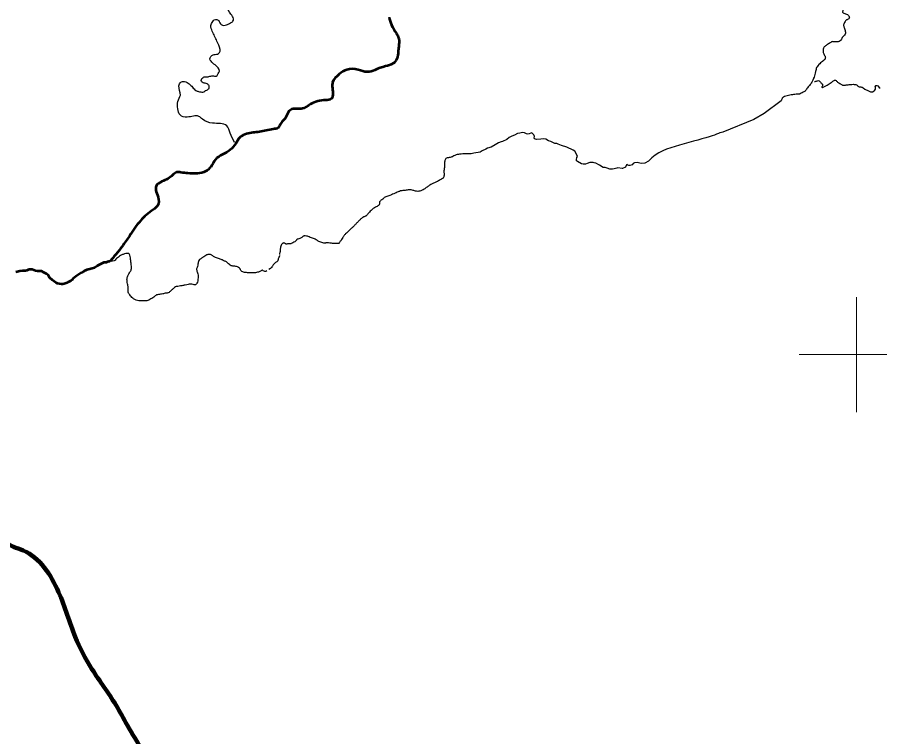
# Model space of a CAD drawing. Extents: x -1643653 to 4543381, y 1624270 to 13878484.
# Drawn here: x 660395 to 675404, y 8968347 to 8980875 of the extents above; entities that cross this region are included whole.
import ezdxf

# ---------------------------------------------------------------- set-up
doc = ezdxf.new("R2010")
doc.units = 0
doc.header["$LTSCALE"] = 200
for name, color, linetype, lineweight in [('1', 7, 'Continuous', 13), ('2', 7, 'Continuous', 13), ('24', 7, 'Continuous', 25), ('26', 7, 'Continuous', 106), ('27', 7, 'Continuous', 53), ('28', 7, 'Continuous', 53)]:
    doc.layers.add(name, color=color, linetype=linetype, lineweight=lineweight)

msp = doc.modelspace()

# ---------------------------------------------------------------- linework, layer by layer
at = {"layer": '1', "lineweight": 25}
msp.add_spline([(814781, 9009175.5), (814787.2, 9009173.4), (814796.9, 9009173.4), (814799.4, 9009172.4), (814805.1, 9009174.5), (814805.6, 9009176.5), (814811.7, 9009179.5), (814811.7, 9009179.5), (814801.5, 9009181), (814790.7, 9009181.5), (814784.1, 9009183.1), (814777.4, 9009185.1), (814778.4, 9009175.5)], degree=3, dxfattribs=at)
at = {"layer": '2'}
for p, q in [((675000, 8974000), (675000, 8976000)), ((674000, 8975000), (676000, 8975000))]:
    msp.add_line(p, q, dxfattribs=at)
at = {"layer": '24'}
msp.add_line((672671.2, 8978874.3), (672647.4, 8978867.9), dxfattribs=at)
for points in [[(675087.2, 8979659.3), (675095, 8979655.6), (675114.1, 8979645.4), (675146.7, 8979624.2), (675208.2, 8979591.3), (675240.7, 8979575.2), (675257.5, 8979573.3), (675274.6, 8979579), (675305.8, 8979595.8), (675319.4, 8979607.2), (675327.3, 8979622.7), (675327.6, 8979658.2), (675323.6, 8979674.8), (675328.6, 8979681.6), (675337.3, 8979685.4), (675354.3, 8979685.1), (675371.1, 8979678.1), (675396.3, 8979653.2), (675408.5, 8979640.4)], [(673685.8, 8979419.8), (673393.2, 8979201.1), (673214.8, 8979097.3), (672672.1, 8978875.5)], [(669373.8, 8978840), (669373.8, 8978840), (669353.6, 8978858.4), (669345.5, 8978862), (669334.7, 8978859.3), (669303.1, 8978844.9), (669277, 8978838.6), (669255.3, 8978845.8), (669219.2, 8978864.7), (669188.6, 8978866.5), (669139.9, 8978858.4), (669102, 8978849.4), (669050.6, 8978819.7), (669003.7, 8978802.6), (668952.3, 8978779.1), (668911.8, 8978746.7), (668837.1, 8978709.5), (668815.5, 8978704.1), (668767.7, 8978686.1), (668710, 8978655.5), (668639.6, 8978613.2), (668577.4, 8978592.5), (668547.7, 8978577.2), (668487.2, 8978546.6), (668447.6, 8978528.5), (668416, 8978519.5), (668377.3, 8978516.3), (668340.8, 8978510.2), (668293.7, 8978496.6), (668187.2, 8978496.2)], [(671134.5, 8978339), (671113.7, 8978325.6), (671095.8, 8978307.8), (671052.7, 8978291.4), (671034.8, 8978292.9), (671021.4, 8978300.3), (671008, 8978310.8), (670999.1, 8978304.8), (670976.7, 8978266.2), (670927.6, 8978240.9), (670918.7, 8978240.9), (670848.7, 8978251.3), (670826.4, 8978249.8), (670783.2, 8978236.4), (670752, 8978227.5), (670707.3, 8978232), (670661.2, 8978248.3), (670624, 8978255.8), (670588.4, 8978259.4), (670525.8, 8978296.6), (670464.8, 8978332.2), (670436.5, 8978339.7), (670415.7, 8978345.6), (670356.2, 8978345.6), (670310, 8978327.8), (670281.7, 8978317.4), (670243, 8978315.9), (670211.8, 8978321.8), (670146.3, 8978362), (670126.9, 8978376.8), (670125.4, 8978400.6), (670131.4, 8978430.3), (670144.8, 8978452.6), (670132.9, 8978480.9), (670097.2, 8978540.3), (670065.9, 8978562.6), (669960.2, 8978614.6), (669866.4, 8978641.4), (669806.9, 8978666.7), (669782.2, 8978675.2), (669748, 8978673.8), (669715.2, 8978693.1), (669682.5, 8978710.9), (669642.3, 8978724.3), (669591.7, 8978751), (669555.9, 8978755.5), (669505.3, 8978751), (669432.4, 8978743.6), (669393.7, 8978758.5), (669387.7, 8978773.3), (669396.7, 8978797.1), (669390.7, 8978814.9), (669381.8, 8978829.8), (669377.3, 8978834.3), (669373.8, 8978840)], [(672671.2, 8978874.3), (672647.4, 8978867.9), (672622.5, 8978859.5), (672595, 8978849.1), (672563.8, 8978837), (672527.5, 8978823.3), (672484.9, 8978808.1), (672434.6, 8978791.6), (672375.8, 8978773.9), (672309.6, 8978755.2), (672237.5, 8978735.5), (672161.1, 8978715), (672081.9, 8978693.6), (672001.4, 8978671.6), (671921.2, 8978649), (671842.8, 8978625.8), (671767.5, 8978602.1), (671695.4, 8978576.4), (671626.3, 8978547.4), (671560.2, 8978513.5), (671496.8, 8978473.3), (671436.1, 8978425.4), (671377.8, 8978368.2)], [(671377.8, 8978368.2), (671313.2, 8978332.5), (671252.5, 8978325.9), (671183, 8978348), (671134.5, 8978339)]]:
    msp.add_lwpolyline(points, dxfattribs=at)
at = {"layer": '24', "lineweight": 53}
msp.add_lwpolyline([(661975.1, 8976618.3), (661965.8, 8976617.2), (661942.6, 8976606.6), (661921.2, 8976605.1), (661903.8, 8976601.8), (661880, 8976594), (661794.7, 8976553.8), (661783.4, 8976541.5), (661776.2, 8976537.9), (661771.4, 8976532.8), (661741.5, 8976514), (661700.6, 8976502.3), (661676.2, 8976492.5), (661655.1, 8976485.8), (661629.9, 8976483), (661607.1, 8976477.9), (661585.4, 8976467.3), (661579.7, 8976462.8), (661566.6, 8976459.6), (661560.9, 8976451.4), (661509.2, 8976424.8), (661421, 8976364.2), (661364.9, 8976317.6), (661348.1, 8976300.1), (661328.3, 8976286.2), (661283.6, 8976259.8), (661262, 8976250.8), (661213.8, 8976234.1), (661189.4, 8976229.5), (661162.1, 8976229.6), (661097.2, 8976237.5), (661070.9, 8976248.7), (661031.8, 8976280.1), (661005.9, 8976297.4), (660963.2, 8976335.8), (660954.3, 8976345.2), (660950.7, 8976360.6), (660945.8, 8976363.5), (660943.2, 8976371.8), (660932.9, 8976383.1), (660906.3, 8976405.7), (660855.5, 8976430.7), (660826.3, 8976447.2), (660815.7, 8976450.9), (660771.7, 8976456.2), (660747.3, 8976454.4), (660714.7, 8976457.6), (660653, 8976480.8), (660630.3, 8976485.1), (660618.1, 8976485.2), (660605, 8976480.8), (660582.4, 8976475.5), (660558.8, 8976466.1), (660536.9, 8976460.1), (660488.1, 8976458.4), (660440.1, 8976451.9), (660370.3, 8976437)], dxfattribs=at)
at = {"layer": '24'}
for points in [[(664176.8, 8978694.6), (664102.3, 8978856.1), (664040.3, 8978986.5), (663792, 8979030), (663618.2, 8979098.3), (663556.1, 8979148), (663351.3, 8979135.6), (663227.2, 8979172.8), (663189.9, 8979278.4), (663189.9, 8979408.8), (663233.3, 8979520.6), (663208.5, 8979682.1), (663239.6, 8979744.2), (663307.8, 8979756.7), (663388.5, 8979713.2), (663444.4, 8979657.3), (663500.3, 8979601.4), (663549.9, 8979582.8), (663622.2, 8979573.2), (663691.4, 8979607.8), (663732.3, 8979636.2), (663732.3, 8979680.2), (663700.8, 8979714.8), (663628.5, 8979733.7), (663600.2, 8979758.9), (663600.2, 8979790.4), (663622.2, 8979821.9), (663647.3, 8979834.5), (663697.7, 8979837.6), (663763.7, 8979850.2), (663826.7, 8979850.2), (663858.1, 8979850.2), (663883.3, 8979881.7), (663911.6, 8979938.3), (663836.1, 8980045.3), (663766.9, 8980108.3), (663744.9, 8980149.2), (663763.7, 8980190.1), (663804.6, 8980221.6), (663880.1, 8980234.2), (663914.7, 8980259.4), (663924.2, 8980316), (663870.7, 8980457.7), (663788.9, 8980633.9), (663763.7, 8980728.4), (663798.3, 8980800.8), (663823.5, 8980832.2), (663867.5, 8980835.4), (663892.7, 8980825.9), (663921, 8980775.6), (663968.2, 8980734.7), (664015.4, 8980734.7), (664053.1, 8980747.2), (664103.5, 8980775.6), (664147.5, 8980803.9), (664156.9, 8980844.8), (664112.9, 8980929.8), (664028, 8981077.7), (664006, 8981213.1), (663962, 8981322.8), (663918, 8981351.1), (663864.5, 8981338.5), (663785.8, 8981297.6), (663704.1, 8981310.2), (663641.2, 8981338.5), (663600.2, 8981433), (663647.4, 8981489.6), (663741.8, 8981549.4), (663807.9, 8981703.7), (663795.3, 8981810.7), (663656.9, 8981908.2), (663631.7, 8981996.4), (663716.6, 8982027.8), (663798.4, 8982062.5), (663870.8, 8982125.4), (663845.6, 8982185.2), (663757.5, 8982185.2), (663710.3, 8982241.9), (663710.3, 8982339.5), (663738.7, 8982402.4), (663792.1, 8982427.6), (663867.6, 8982493.7), (663855, 8982559.8), (663855, 8982603.9), (663911.7, 8982688.9), (663990.3, 8982780.1), (664053.2, 8982789.6), (664147.6, 8982767.6), (664219.9, 8982767.6), (664270.3, 8982802.2), (664298.6, 8982862)], [(666866.4, 8980874.9), (666907, 8980741.7), (666995.7, 8980591.9), (667032.7, 8980505), (667032.7, 8980360.8), (667023.5, 8980277.6), (667003.1, 8980150), (666931.1, 8980066.8), (666805.4, 8980022.4), (666618.7, 8979955.8), (666485.6, 8979922.6), (666326.7, 8979961.4), (666128.9, 8979959.6), (665995.9, 8979881.9), (665883.1, 8979739.5), (665877.6, 8979667.4), (665885, 8979549.1), (665859.1, 8979452.9), (665761.1, 8979432.6), (665500.6, 8979360.4), (665337.9, 8979280.9), (665193.8, 8979279.1), (665123.5, 8979240.2), (665075.5, 8979144.1), (664983.1, 8979025.8), (664933.2, 8978949.9), (664850, 8978925.9), (664609.7, 8978879.7), (664384.2, 8978844.5), (664273.3, 8978787.2), (664197.6, 8978678.1), (664101.5, 8978567.2), (663966.6, 8978484), (663844.6, 8978398.9), (663761.4, 8978265.8), (663674.5, 8978193.7), (663532.2, 8978156.7), (663362.2, 8978158.5), (663243.9, 8978173.3), (663166.3, 8978177), (663096.1, 8978125.2), (663016.6, 8978062.4), (662911.2, 8978012.4), (662815.1, 8977934.8), (662805.9, 8977866.4), (662844.7, 8977744.8), (662835.5, 8977589.6), (662763.4, 8977524.9), (662645.1, 8977434.3), (662539.7, 8977332.7), (662443.6, 8977208.9), (662345.7, 8977064.7), (662220, 8976885.4), (662109.1, 8976743.1), (662003.8, 8976621.1)]]:
    msp.add_spline(points, degree=3, dxfattribs=at)
for points in [[(675088.2, 8981289.5), (675084.6, 8981286.1), (675073.1, 8981281), (675059.7, 8981272.7), (675039.9, 8981265.7), (675019.6, 8981265.6), (674995.4, 8981268.7), (674982, 8981273.1), (674960.3, 8981278.1), (674940.6, 8981276.2), (674934.2, 8981266.7), (674930.4, 8981246.4), (674930.3, 8981233.3), (674939.2, 8981216.9), (674950, 8981194.1), (674950, 8981172.6), (674932.2, 8981151.7), (674910.5, 8981138.4), (674888.2, 8981126.9), (674870.8, 8981114.5), (674849.1, 8981094.2), (674823.7, 8981070.8), (674802, 8981051.2), (674784.8, 8981030.3), (674766.2, 8981002.1), (674758, 8980979.3), (674754.2, 8980961.6), (674762.4, 8980950.3), (674795.5, 8980943.4), (674824.7, 8980928.9), (674855.4, 8980911.6), (674866.2, 8980896.4), (674876.3, 8980876.2), (674874.2, 8980857.5), (674852.5, 8980838.7), (674834.8, 8980830.4), (674816.2, 8980826.5), (674798.8, 8980797.3), (674785.8, 8980771.4), (674778.7, 8980757.7), (674774.3, 8980746.3), (674774.3, 8980730.6), (674779.7, 8980710.9), (674789.6, 8980677.2), (674799.5, 8980647.8), (674809.4, 8980612.7), (674805.2, 8980583.2), (674774.2, 8980544.7), (674750.3, 8980520.8), (674739, 8980494.1), (674719.4, 8980460.5), (674681.4, 8980447.8), (674633.7, 8980443.5), (674600.1, 8980450.4), (674572.5, 8980450.3), (674553, 8980439), (674525.2, 8980417.8), (674494.6, 8980402.3), (674473.2, 8980385.5), (674449, 8980368.7), (674429.1, 8980349.2), (674417.7, 8980318.3), (674418.2, 8980300.5), (674418.2, 8980271.1), (674421.1, 8980248.6), (674435.4, 8980221.9), (674452.6, 8980193.8), (674461.2, 8980171.3), (674452.6, 8980146.1), (674437, 8980126.5), (674405.6, 8980106.4), (674374.2, 8980081.3), (674342.8, 8980050.5), (674311.5, 8980012.7), (674298.6, 8979983.2), (674290.1, 8979952.4), (674283, 8979903.3), (674270.2, 8979852.8), (674250.5, 8979810.5), (674243.8, 8979793.3), (674225.4, 8979755.1)], [(674225.4, 8979755.1), (674222.2, 8979749.1), (674211.1, 8979728.9), (674193.8, 8979701.7), (674168, 8979673.7), (674143.7, 8979647.1), (674129.5, 8979619.1), (674096.6, 8979574.2), (674050.8, 8979561.7), (674019.3, 8979542.1), (673990.7, 8979533.8), (673947.8, 8979533.8), (673904.9, 8979528.3), (673866.3, 8979522.8), (673814.8, 8979508.9), (673766.2, 8979501.9), (673727.5, 8979486.2), (673707.4, 8979468.8), (673695.9, 8979444.3), (673685.8, 8979419.8)], [(674269.9, 8979755.2), (674271, 8979755.6), (674281, 8979758.8), (674301.5, 8979764.1), (674322.1, 8979771.7), (674348.5, 8979771.6), (674363.3, 8979753.9), (674372.3, 8979741.2), (674378.3, 8979735)], [(674378.3, 8979735), (674384.3, 8979728.8), (674399.4, 8979716.5), (674413.6, 8979702), (674406.5, 8979679.2), (674395.3, 8979662.6), (674398.5, 8979650.6), (674415.9, 8979653.8), (674449.4, 8979671.4), (674501.4, 8979697.8), (674579.8, 8979752.3), (674601.8, 8979771.3), (674617.6, 8979782), (674634.1, 8979778.8), (674651.9, 8979763), (674669.8, 8979744), (674693.9, 8979732.5), (674719.3, 8979715.9), (674739.1, 8979699.9), (674757.5, 8979693.5), (674779.1, 8979691.4), (674805.7, 8979694.5), (674831.1, 8979699.4), (674872.3, 8979701.7), (674917.4, 8979707.8), (674962.5, 8979706.9), (674989.8, 8979703.6), (675008.2, 8979692.1), (675027.3, 8979672.9), (675045.8, 8979662.6), (675065.5, 8979660.6), (675080.1, 8979660.5), (675087.2, 8979659.3)], [(668184, 8978496.2), (668123.2, 8978494.4), (668088.9, 8978490.8), (668051.6, 8978483), (668010, 8978470.4), (667972.7, 8978450.6), (667959.6, 8978443.1), (667928.9, 8978431.1), (667894, 8978430.5), (667874.2, 8978426.3), (667853.1, 8978414.9), (667839.2, 8978396.2), (667831.4, 8978368.6), (667830.8, 8978337.9), (667832, 8978298.4), (667827.2, 8978255.7), (667820.6, 8978221.5), (667820, 8978178.8), (667822.3, 8978118.7), (667818.1, 8978094.1), (667806.7, 8978071.9), (667781.4, 8978059.2), (667743.5, 8978035.8), (667727.1, 8978028.3)], [(667727.1, 8978028.3), (667697, 8978011.5), (667670.5, 8977997.1), (667611.1, 8977970.7), (667576.1, 8977953.5), (667527.8, 8977919.8), (667470.7, 8977877.6), (667440.8, 8977861.7), (667398.2, 8977848.3), (667364.4, 8977840.1), (667326.2, 8977847.1), (667266.6, 8977863.7), (667226.5, 8977871.3), (667196.6, 8977871.9), (667163.5, 8977861.8), (667126.6, 8977859.9), (667085.9, 8977856.1), (667044.5, 8977845.2), (667000.6, 8977824.9), (666894.4, 8977777.4), (666862, 8977764.1), (666827, 8977756.5), (666792.6, 8977745), (666770.3, 8977725.3), (666756.3, 8977703.7), (666737.9, 8977692.3), (666721.6, 8977689)], [(666723.9, 8977685), (666709.6, 8977681.2), (666698.6, 8977658.5), (666698.6, 8977638.5), (666698.6, 8977620.4), (666692.3, 8977609.5), (666687.7, 8977600.4), (666674.1, 8977589.5), (666643.1, 8977574.1), (666610.4, 8977559.5), (666570.3, 8977530.5), (666501.6, 8977463.6), (666487, 8977439.9), (666474.3, 8977420.9), (666461.6, 8977413.6), (666441.6, 8977405.4), (666421.5, 8977396.3), (666408.8, 8977391.8), (666397, 8977382.7), (666374.2, 8977363.6), (666364.2, 8977349.1), (666339.7, 8977330), (666319.6, 8977308.2), (666306.6, 8977294.8), (666294.7, 8977280.2), (666273.8, 8977268.4), (666263.8, 8977249.3), (666240.1, 8977222.1), (666223, 8977212.9), (666216.6, 8977205.7), (666159.2, 8977150.4)], [(665384.9, 8977065.7), (665379.5, 8977065.9), (665370.4, 8977063.1), (665359.8, 8977051.3), (665346.8, 8977037.8), (665330.8, 8977029), (665290.3, 8977018.2), (665264.1, 8977008.2), (665257, 8977001.5), (665250.2, 8976988.2), (665239.6, 8976976), (665211.7, 8976957.2), (665174.5, 8976938.1), (665152.8, 8976931), (665139.2, 8976928.4), (665125.2, 8976929.9), (665104.4, 8976928.7), (665089.1, 8976924.8), (665069.3, 8976925.6), (665063.2, 8976930.5), (665053.3, 8976941.5), (665035.6, 8976946.4), (665017.5, 8976940.4), (665003.9, 8976933), (664995.7, 8976921.2), (664981.2, 8976887.3), (664976.1, 8976876.4), (664973.3, 8976860.4), (664971.2, 8976824), (664970.8, 8976802.5), (664968.8, 8976789.9), (664962.9, 8976775.3), (664959.1, 8976756.9), (664960.9, 8976743.6)], [(666159.2, 8977150.4), (666146.1, 8977137.1), (666120.8, 8977111.9), (666096.2, 8977093), (666085.4, 8977078.8), (666074.2, 8977056), (666064.8, 8977042.2), (666036.9, 8977003.9), (666023.4, 8976984.9), (666010.5, 8976964.7), (665997.4, 8976945.5), (665992.9, 8976936.7), (665985.7, 8976934.4), (665958.4, 8976933.5), (665900.6, 8976935.9), (665865.1, 8976938.8), (665804.7, 8976946.8), (665772.3, 8976947.3), (665760.8, 8976943.4), (665735.2, 8976942.2), (665693.9, 8976951.8), (665656.3, 8976962.2), (665629.5, 8976974.8), (665619.5, 8976986.4), (665595, 8977000.4), (665564.6, 8977016.8), (665535.4, 8977029.6), (665491.9, 8977040.3), (665458.1, 8977059), (665431.6, 8977065.4), (665398, 8977069.5), (665385.4, 8977067.5)], [(664456.7, 8976422.9), (664430.2, 8976423.5), (664383.7, 8976427.3), (664314.1, 8976437.6), (664285, 8976460.2), (664274.6, 8976497.7), (664253.9, 8976519.3), (664196.5, 8976539.1), (664160.5, 8976543.6), (664134.1, 8976543.6), (664102.1, 8976552), (664071.1, 8976583), (664048.5, 8976606.5), (664036.3, 8976615), (664009, 8976626.2), (663993, 8976634.7), (663965.7, 8976649.7), (663920, 8976663.7), (663834.4, 8976695.7), (663809.9, 8976708.8), (663794.8, 8976724.8), (663783.6, 8976733.2), (663758.2, 8976743.6), (663725.2, 8976744.5), (663696.1, 8976741.7), (663681.9, 8976731.3), (663636.8, 8976702.2), (663620.8, 8976692.8), (663600.1, 8976678.8), (663576.6, 8976663.7), (663555.9, 8976646.8), (663542.7, 8976599.8), (663541.8, 8976582.9), (663531.4, 8976529.8), (663516.3, 8976504.5), (663512.6, 8976484.7), (663522.9, 8976456.6), (663530.5, 8976426.5), (663546.4, 8976387.1), (663543.4, 8976342.3), (663535.9, 8976282.2), (663522.7, 8976241.8), (663505.8, 8976224.9), (663495.4, 8976213.6), (663477.5, 8976212.7), (663430, 8976227.2), (663399, 8976231), (663376.4, 8976220.6), (663314.3, 8976213.1), (663259.7, 8976198.1), (663208.9, 8976193.4), (663167.5, 8976185), (663147.8, 8976185), (663116.7, 8976155.8), (663073.4, 8976115.4), (663031.5, 8976080.4), (663014.6, 8976072.9), (662989.2, 8976072.9), (662948.8, 8976065.3), (662931.8, 8976056.9), (662882.9, 8976049.4), (662851.8, 8976050.3), (662818, 8976039.1), (662795.4, 8976025.9), (662769.1, 8975996.8), (662741.8, 8975979.9), (662697, 8975959.3), (662667.8, 8975942.3), (662629.2, 8975935.8), (662581.2, 8975933.9), (662506.9, 8975937.7), (662461.8, 8975948.9), (662415.7, 8975974.3), (662392.1, 8975996.8), (662363, 8976026.9), (662340.4, 8976055.1), (662327.2, 8976069.2), (662322.5, 8976102), (662322.5, 8976123.6), (662330, 8976166.7), (662313.1, 8976231.5), (662299.9, 8976320.7), (662314.9, 8976364), (662357.2, 8976445.6), (662382.6, 8976479.4), (662385.5, 8976517.9), (662377.9, 8976560.2), (662371.3, 8976625), (662364.5, 8976687.6), (662351.3, 8976737.4), (662343.8, 8976755.2), (662334.4, 8976761.8), (662324.1, 8976761.8), (662289.2, 8976762.8), (662233.7, 8976746.8), (662191.4, 8976726.1), (662153.5, 8976700.2), (662121.5, 8976674.8), (662097.8, 8976645.8), (662085.2, 8976632.1), (662003.7, 8976621.7)], [(664960.9, 8976743.6), (664960.9, 8976743.6), (664960.9, 8976743.6), (664960.9, 8976743.6)], [(664959, 8976724.5), (664958.9, 8976723.7), (664957.4, 8976715.8), (664952.2, 8976701.9), (664944.7, 8976690), (664935.1, 8976670.7), (664934.8, 8976653), (664927.9, 8976635.3), (664919, 8976624.2), (664900.7, 8976611.8), (664881.9, 8976595.9), (664851.5, 8976567.9), (664842.5, 8976555.5), (664827.4, 8976526), (664817.5, 8976509.8), (664775, 8976481)], [(664739.3, 8976461.8), (664719.8, 8976446.1), (664709.5, 8976446.5), (664671.2, 8976460.2), (664663.6, 8976470.5), (664649.5, 8976470.5), (664627, 8976453.6), (664611.9, 8976443.2), (664543.2, 8976423.5), (664483.3, 8976422.3), (664456.7, 8976422.9)], [(664739.3, 8976461.8), (664739.3, 8976461.8), (664739.3, 8976461.8), (664739.3, 8976461.8)], [(664775, 8976481), (664774.6, 8976480.8), (664774.2, 8976480.6), (664773.8, 8976480.4)]]:
    msp.add_open_spline(points, degree=3, dxfattribs=at)
at = {"layer": '24', "lineweight": 53}
msp.add_spline([(666866.4, 8980874.9), (666907, 8980741.7), (666995.7, 8980591.9), (667032.7, 8980505), (667032.7, 8980360.8), (667023.5, 8980277.6), (667003.1, 8980150), (666931.1, 8980066.8), (666805.4, 8980022.4), (666618.7, 8979955.8), (666485.6, 8979922.6), (666326.7, 8979961.4), (666128.9, 8979959.6), (665995.9, 8979881.9), (665883.1, 8979739.5), (665877.6, 8979667.4), (665885, 8979549.1), (665859.1, 8979452.9), (665761.1, 8979432.6), (665500.6, 8979360.4), (665337.9, 8979280.9), (665193.8, 8979279.1), (665123.5, 8979240.2), (665075.5, 8979144.1), (664983.1, 8979025.8), (664933.2, 8978949.9), (664850, 8978925.9), (664609.7, 8978879.7), (664384.2, 8978844.5), (664273.3, 8978787.2), (664197.6, 8978678.1), (664101.5, 8978567.2), (663966.6, 8978484), (663844.6, 8978398.9), (663761.4, 8978265.8), (663674.5, 8978193.7), (663532.2, 8978156.7), (663362.2, 8978158.5), (663243.9, 8978173.3), (663166.3, 8978177), (663096.1, 8978125.2), (663016.6, 8978062.4), (662911.2, 8978012.4), (662815.1, 8977934.8), (662805.9, 8977866.4), (662844.7, 8977744.8), (662835.5, 8977589.6), (662763.4, 8977524.9), (662645.1, 8977434.3), (662539.7, 8977332.7), (662443.6, 8977208.9), (662345.7, 8977064.7), (662220, 8976885.4), (662109.1, 8976743.1), (662003.8, 8976621.1)], degree=3, dxfattribs=at)
msp.add_open_spline([(662003.7, 8976621.7), (661995, 8976620.6), (661985.5, 8976619.5), (661975.1, 8976618.3)], degree=3, dxfattribs=at)
at = {"layer": '26'}
msp.add_spline([(655983.7, 8975399.4), (656923, 8974848.7), (657608.5, 8974464.4), (658343, 8973736.5), (658963.6, 8973136.3), (659596.6, 8972485.1), (660330.5, 8971655.5), (660495.7, 8971591.2), (661115.6, 8970863.8), (661404.1, 8970086.9), (661693.8, 8969526.2), (662110.5, 8968901.3), (662312.2, 8968544.4), (662816.6, 8967664.9), (663042.2, 8967040.8), (663203.6, 8966302.6), (663365.3, 8965640.7), (663833.2, 8965053.8), (664099.5, 8964849.2), (664772, 8964426.8), (665496.3, 8964144), (666463.4, 8964000.2), (667623.1, 8964148), (668184.3, 8964285.6), (669317.4, 8964230), (670221.1, 8964150), (671187.7, 8963917.1), (671823.3, 8963711.1), (672497.1, 8963517.5), (673386.9, 8963221.4), (674492.1, 8962733.6), (675125.5, 8962146), (675556, 8961711.9), (676150.3, 8960959.1), (676174.9, 8960921)], degree=3, dxfattribs=at)
at = {"layer": '27'}
msp.add_spline([(663447.1, 8965460.8), (663365.3, 8965640.7), (663203.6, 8966302.6), (663042.2, 8967040.8), (662816.6, 8967664.9), (662312.2, 8968544.4), (662110.5, 8968901.3), (661693.8, 8969526.2), (661404.1, 8970086.9), (661115.6, 8970863.8), (660495.7, 8971591.2), (660330.5, 8971655.5), (659596.6, 8972485.1), (658963.6, 8973136.3), (658343, 8973736.5), (657608.5, 8974464.4), (657372.2, 8974617.4)], degree=3, dxfattribs=at)
at = {"layer": '28'}
msp.add_spline([(676174.9, 8960921), (676150.3, 8960959.1), (675556, 8961711.9), (675125.5, 8962146), (674492.1, 8962733.6), (673386.9, 8963221.4), (672497.1, 8963517.5), (671823.3, 8963711.1), (671187.7, 8963917.1), (670221.1, 8964150), (669317.4, 8964230), (668184.3, 8964285.6), (667623.1, 8964148), (666463.4, 8964000.2), (665496.3, 8964144), (664772, 8964426.8), (664099.5, 8964849.2), (663833.2, 8965053.8), (663365.3, 8965640.7), (663203.6, 8966302.6), (663042.2, 8967040.8), (662816.6, 8967664.9), (662312.2, 8968544.4), (662110.5, 8968901.3), (661693.8, 8969526.2), (661404.1, 8970086.9), (661115.6, 8970863.8), (660495.7, 8971591.2), (660330.5, 8971655.5), (659596.6, 8972485.1), (658963.6, 8973136.3), (658343, 8973736.5), (657608.5, 8974464.4), (656923, 8974848.7), (655983.7, 8975399.4)], degree=3, dxfattribs=at)
msp.add_spline([(676174.9, 8960921), (676150.3, 8960959.1), (675556, 8961711.9), (675125.5, 8962146), (674492.1, 8962733.6), (673386.9, 8963221.4), (672497.1, 8963517.5), (671823.3, 8963711.1), (671187.7, 8963917.1), (670221.1, 8964150), (669317.4, 8964230), (668184.3, 8964285.6), (667623.1, 8964148), (666463.4, 8964000.2), (665496.3, 8964144), (664772, 8964426.8), (664099.5, 8964849.2), (663833.2, 8965053.8), (663365.3, 8965640.7), (663203.6, 8966302.6), (663042.2, 8967040.8), (662816.6, 8967664.9), (662312.2, 8968544.4), (662110.5, 8968901.3), (661693.8, 8969526.2), (661404.1, 8970086.9), (661115.6, 8970863.8), (660495.7, 8971591.2), (660330.5, 8971655.5), (659596.6, 8972485.1), (658963.6, 8973136.3), (658343, 8973736.5), (657608.5, 8974464.4), (656923, 8974848.7), (655983.7, 8975399.4)], degree=3, dxfattribs=at)

doc.saveas('drawing.dxf')
